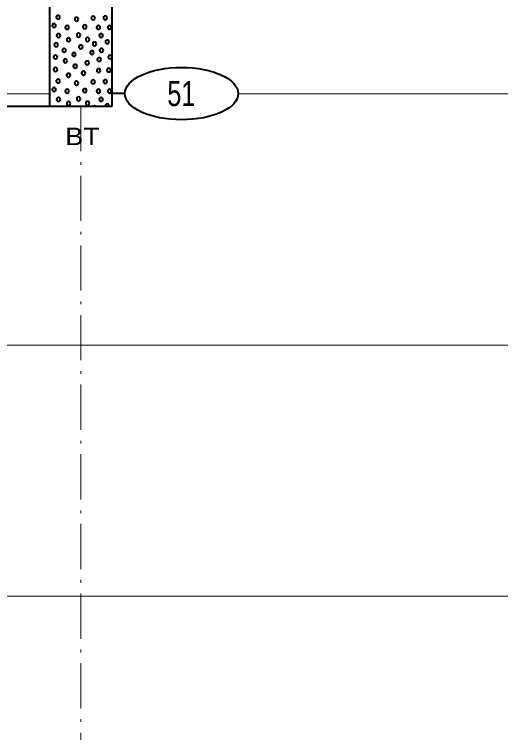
# Model space of a CAD drawing. Extents: x -76 to 974, y -1080 to -735.
# Drawn here: x 894.11 to 913.48, y -1027.52 to -998.93 of the extents above; entities that cross this region are included whole.
import ezdxf
from ezdxf.enums import TextEntityAlignment as Align

# ---------------------------------------------------------------- set-up
doc = ezdxf.new("R2010")
doc.units = 0
doc.header["$LTSCALE"] = 0.36
doc.linetypes.add('DOT_DASHED', pattern=[7.7, 5, -1.2, 0.3, -1.2])
doc.layers.add('27', color=7, linetype='Continuous', lineweight=40)
doc.layers.add('7', color=7, linetype='Continuous', lineweight=13)

msp = doc.modelspace()

# ---------------------------------------------------------------- linework, layer by layer
at = {"layer": '27'}
for p, q in [((895.5077, -994.4789), (895.5077, -1002.5789)), ((898.0077, -1002.5789), (898.0077, -994.4789)), ((898.5077, -1002.0789), (898.0077, -1002.0789)), ((891.7402, -1002.5789), (895.5076, -1002.5789)), ((895.5077, -1002.5789), (898.0077, -1002.5789))]:
    msp.add_line(p, q, dxfattribs=at)
for points in [[(895.9235, -999.0423), (895.9133, -999.0042), (895.8854, -998.9763), (895.8473, -998.9661), (895.8092, -998.9763), (895.7813, -999.0042), (895.7711, -999.0423), (895.7813, -999.0804), (895.8092, -999.1083), (895.8473, -999.1185), (895.8854, -999.1083), (895.9133, -999.0804)], [(897.3193, -999.0715), (897.3091, -999.0334), (897.2812, -999.0055), (897.2431, -998.9953), (897.205, -999.0055), (897.1771, -999.0334), (897.1669, -999.0715), (897.1771, -999.1096), (897.205, -999.1375), (897.2431, -999.1477), (897.2812, -999.1375), (897.3091, -999.1096)], [(897.805, -999.0639), (897.7948, -999.0258), (897.7669, -998.9979), (897.7288, -998.9877), (897.6907, -998.9979), (897.6628, -999.0258), (897.6526, -999.0639), (897.6628, -999.102), (897.6907, -999.1299), (897.7288, -999.1401), (897.7669, -999.1299), (897.7948, -999.102)], [(895.762, -999.3754), (895.7518, -999.3373), (895.7239, -999.3094), (895.6858, -999.2992), (895.6477, -999.3094), (895.6198, -999.3373), (895.6096, -999.3754), (895.6198, -999.4135), (895.6477, -999.4414), (895.6858, -999.4516), (895.7239, -999.4414), (895.7518, -999.4135)], [(896.6621, -999.1224), (896.6519, -999.0843), (896.624, -999.0564), (896.5859, -999.0462), (896.5478, -999.0564), (896.5199, -999.0843), (896.5097, -999.1224), (896.5199, -999.1605), (896.5478, -999.1884), (896.5859, -999.1986), (896.624, -999.1884), (896.6519, -999.1605)], [(896.2807, -999.4453), (896.2705, -999.4072), (896.2426, -999.3793), (896.2045, -999.3691), (896.1664, -999.3793), (896.1385, -999.4072), (896.1283, -999.4453), (896.1385, -999.4834), (896.1664, -999.5113), (896.2045, -999.5215), (896.2426, -999.5113), (896.2705, -999.4834)], [(896.985, -999.4224), (896.9748, -999.3843), (896.9469, -999.3564), (896.9088, -999.3462), (896.8707, -999.3564), (896.8428, -999.3843), (896.8326, -999.4224), (896.8428, -999.4605), (896.8707, -999.4884), (896.9088, -999.4986), (896.9469, -999.4884), (896.9748, -999.4605)], [(897.5278, -999.4453), (897.5176, -999.4072), (897.4897, -999.3793), (897.4516, -999.3691), (897.4135, -999.3793), (897.3856, -999.4072), (897.3754, -999.4453), (897.3856, -999.4834), (897.4135, -999.5113), (897.4516, -999.5215), (897.4897, -999.5113), (897.5176, -999.4834)], [(897.9779, -999.4453), (897.9676, -999.4072), (897.9398, -999.3793), (897.9017, -999.3691), (897.8636, -999.3793), (897.8357, -999.4072), (897.8255, -999.4453), (897.8357, -999.4834), (897.8636, -999.5113), (897.9017, -999.5215), (897.9398, -999.5113), (897.9676, -999.4834)], [(895.9396, -999.7716), (895.9294, -999.7335), (895.9015, -999.7056), (895.8634, -999.6954), (895.8253, -999.7056), (895.7974, -999.7335), (895.7872, -999.7716), (895.7974, -999.8097), (895.8253, -999.8375), (895.8634, -999.8478), (895.9015, -999.8375), (895.9294, -999.8097)], [(896.3445, -999.9368), (896.3343, -999.8987), (896.3064, -999.8708), (896.2683, -999.8606), (896.2302, -999.8708), (896.2023, -999.8987), (896.1921, -999.9368), (896.2023, -999.9749), (896.2302, -1000.0028), (896.2683, -1000.013), (896.3064, -1000.0028), (896.3343, -999.9749)], [(896.7405, -999.752), (896.7303, -999.7139), (896.7024, -999.686), (896.6643, -999.6758), (896.6262, -999.686), (896.5984, -999.7139), (896.5881, -999.752), (896.5984, -999.7901), (896.6262, -999.818), (896.6643, -999.8282), (896.7024, -999.818), (896.7303, -999.7901)], [(897.0996, -999.9278), (897.0894, -999.8897), (897.0615, -999.8618), (897.0234, -999.8516), (896.9853, -999.8618), (896.9574, -999.8897), (896.9472, -999.9278), (896.9574, -999.9659), (896.9853, -999.9938), (897.0234, -1000.004), (897.0615, -999.9938), (897.0894, -999.9659)], [(897.6342, -999.7716), (897.624, -999.7335), (897.5961, -999.7056), (897.558, -999.6954), (897.5199, -999.7056), (897.492, -999.7335), (897.4818, -999.7716), (897.492, -999.8097), (897.5199, -999.8376), (897.558, -999.8478), (897.5961, -999.8376), (897.624, -999.8097)], [(895.8434, -1000.1394), (895.8332, -1000.1013), (895.8053, -1000.0734), (895.7672, -1000.0632), (895.7291, -1000.0734), (895.7012, -1000.1013), (895.691, -1000.1394), (895.7012, -1000.1775), (895.7291, -1000.2054), (895.7672, -1000.2156), (895.8053, -1000.2054), (895.8332, -1000.1775)], [(896.8295, -1000.2226), (896.8193, -1000.1845), (896.7914, -1000.1566), (896.7533, -1000.1464), (896.7152, -1000.1566), (896.6873, -1000.1845), (896.6771, -1000.2226), (896.6873, -1000.2607), (896.7152, -1000.2886), (896.7533, -1000.2988), (896.7914, -1000.2886), (896.8193, -1000.2607)], [(897.3778, -1000.1051), (897.3676, -1000.067), (897.3397, -1000.0391), (897.3016, -1000.0289), (897.2635, -1000.0391), (897.2356, -1000.067), (897.2254, -1000.1051), (897.2356, -1000.1432), (897.2635, -1000.1711), (897.3016, -1000.1813), (897.3397, -1000.1711), (897.3676, -1000.1432)], [(897.8851, -1000.0237), (897.8748, -999.9856), (897.847, -999.9577), (897.8089, -999.9475), (897.7708, -999.9577), (897.7429, -999.9856), (897.7327, -1000.0237), (897.7429, -1000.0618), (897.7708, -1000.0897), (897.8089, -1000.0999), (897.847, -1000.0897), (897.8748, -1000.0618)], [(896.1663, -1000.3581), (896.1561, -1000.32), (896.1282, -1000.2921), (896.0901, -1000.2819), (896.052, -1000.2921), (896.0241, -1000.32), (896.0139, -1000.3581), (896.0241, -1000.3962), (896.052, -1000.4241), (896.0901, -1000.4343), (896.1282, -1000.4241), (896.1561, -1000.3962)], [(896.5578, -1000.5195), (896.5476, -1000.4814), (896.5197, -1000.4535), (896.4816, -1000.4433), (896.4435, -1000.4535), (896.4157, -1000.4814), (896.4054, -1000.5195), (896.4157, -1000.5576), (896.4435, -1000.5855), (896.4816, -1000.5957), (896.5197, -1000.5855), (896.5476, -1000.5576)], [(897.2736, -1000.4509), (897.2634, -1000.4128), (897.2355, -1000.3849), (897.1974, -1000.3747), (897.1593, -1000.3849), (897.1314, -1000.4128), (897.1212, -1000.4509), (897.1314, -1000.489), (897.1593, -1000.5169), (897.1974, -1000.5271), (897.2355, -1000.5169), (897.2634, -1000.489)], [(897.655, -1000.3581), (897.6447, -1000.32), (897.6169, -1000.2921), (897.5788, -1000.2819), (897.5407, -1000.2921), (897.5128, -1000.32), (897.5026, -1000.3581), (897.5128, -1000.3962), (897.5407, -1000.4241), (897.5788, -1000.4343), (897.6169, -1000.4241), (897.6447, -1000.3962)], [(895.8205, -1000.6238), (895.8103, -1000.5857), (895.7824, -1000.5578), (895.7443, -1000.5476), (895.7062, -1000.5578), (895.6783, -1000.5857), (895.6681, -1000.6238), (895.6783, -1000.6619), (895.7062, -1000.6897), (895.7443, -1000.7), (895.7824, -1000.6897), (895.8103, -1000.6619)], [(896.2121, -1000.7738), (896.2019, -1000.7357), (896.174, -1000.7078), (896.1359, -1000.6976), (896.0978, -1000.7078), (896.0699, -1000.7357), (896.0597, -1000.7738), (896.0699, -1000.8119), (896.0978, -1000.8398), (896.1359, -1000.85), (896.174, -1000.8398), (896.2019, -1000.8119)], [(897.5622, -1000.728), (897.5519, -1000.6899), (897.5241, -1000.662), (897.486, -1000.6518), (897.4479, -1000.662), (897.42, -1000.6899), (897.4098, -1000.728), (897.42, -1000.7661), (897.4479, -1000.794), (897.486, -1000.8042), (897.5241, -1000.794), (897.5519, -1000.7661)], [(898.0007, -1000.6238), (897.9905, -1000.5857), (897.9626, -1000.5578), (897.9245, -1000.5476), (897.8864, -1000.5578), (897.8585, -1000.5857), (897.8483, -1000.6238), (897.8585, -1000.6619), (897.8864, -1000.6897), (897.9245, -1000.7), (897.9626, -1000.6897), (897.9905, -1000.6619)], [(896.6062, -1000.9924), (896.5959, -1000.9543), (896.5681, -1000.9264), (896.53, -1000.9162), (896.4919, -1000.9264), (896.464, -1000.9543), (896.4538, -1000.9924), (896.464, -1001.0305), (896.4919, -1001.0584), (896.53, -1001.0686), (896.5681, -1001.0584), (896.5959, -1001.0305)], [(897.0842, -1000.8615), (897.0739, -1000.8234), (897.0461, -1000.7955), (897.008, -1000.7853), (896.9699, -1000.7955), (896.942, -1000.8234), (896.9318, -1000.8615), (896.942, -1000.8996), (896.9699, -1000.9275), (897.008, -1000.9377), (897.0461, -1000.9275), (897.0739, -1000.8996)], [(895.8205, -1001.1196), (895.8103, -1001.0815), (895.7824, -1001.0536), (895.7443, -1001.0434), (895.7062, -1001.0536), (895.6783, -1001.0815), (895.6681, -1001.1196), (895.6783, -1001.1577), (895.7062, -1001.1855), (895.7443, -1001.1958), (895.7824, -1001.1855), (895.8103, -1001.1577)], [(896.3392, -1001.3509), (896.329, -1001.3128), (896.3011, -1001.2849), (896.263, -1001.2747), (896.2249, -1001.2849), (896.197, -1001.3128), (896.1868, -1001.3509), (896.197, -1001.389), (896.2249, -1001.4169), (896.263, -1001.4271), (896.3011, -1001.4169), (896.329, -1001.389)], [(896.9341, -1001.267), (896.9239, -1001.2289), (896.896, -1001.201), (896.8579, -1001.1908), (896.8198, -1001.201), (896.792, -1001.2289), (896.7817, -1001.267), (896.792, -1001.3051), (896.8198, -1001.333), (896.8579, -1001.3432), (896.896, -1001.333), (896.9239, -1001.3051)], [(897.5393, -1001.1666), (897.5291, -1001.1285), (897.5012, -1001.1006), (897.4631, -1001.0904), (897.425, -1001.1006), (897.3971, -1001.1285), (897.3869, -1001.1666), (897.3971, -1001.2047), (897.425, -1001.2326), (897.4631, -1001.2428), (897.5012, -1001.2326), (897.5291, -1001.2047)], [(897.9435, -1001.1424), (897.9333, -1001.1043), (897.9054, -1001.0764), (897.8673, -1001.0662), (897.8292, -1001.0764), (897.8013, -1001.1043), (897.7911, -1001.1424), (897.8013, -1001.1805), (897.8292, -1001.2084), (897.8673, -1001.2186), (897.9054, -1001.2084), (897.9333, -1001.1805)], [(895.9235, -1001.5823), (895.9133, -1001.5442), (895.8854, -1001.5163), (895.8473, -1001.5061), (895.8092, -1001.5163), (895.7813, -1001.5442), (895.7711, -1001.5823), (895.7813, -1001.6204), (895.8092, -1001.6483), (895.8473, -1001.6585), (895.8854, -1001.6483), (895.9133, -1001.6204)], [(896.6621, -1001.6624), (896.6519, -1001.6243), (896.624, -1001.5964), (896.5859, -1001.5862), (896.5478, -1001.5964), (896.5199, -1001.6243), (896.5097, -1001.6624), (896.5199, -1001.7005), (896.5478, -1001.7284), (896.5859, -1001.7386), (896.624, -1001.7284), (896.6519, -1001.7005)], [(897.3193, -1001.6115), (897.3091, -1001.5734), (897.2812, -1001.5455), (897.2431, -1001.5353), (897.205, -1001.5455), (897.1771, -1001.5734), (897.1669, -1001.6115), (897.1771, -1001.6496), (897.205, -1001.6775), (897.2431, -1001.6877), (897.2812, -1001.6775), (897.3091, -1001.6496)], [(897.805, -1001.6039), (897.7948, -1001.5658), (897.7669, -1001.5379), (897.7288, -1001.5277), (897.6907, -1001.5379), (897.6628, -1001.5658), (897.6526, -1001.6039), (897.6628, -1001.642), (897.6907, -1001.6699), (897.7288, -1001.6801), (897.7669, -1001.6699), (897.7948, -1001.642)], [(895.762, -1001.9154), (895.7518, -1001.8773), (895.7239, -1001.8494), (895.6858, -1001.8392), (895.6477, -1001.8494), (895.6198, -1001.8773), (895.6096, -1001.9154), (895.6198, -1001.9535), (895.6477, -1001.9814), (895.6858, -1001.9916), (895.7239, -1001.9814), (895.7518, -1001.9535)], [(896.985, -1001.9624), (896.9748, -1001.9243), (896.9469, -1001.8964), (896.9088, -1001.8862), (896.8707, -1001.8964), (896.8428, -1001.9243), (896.8326, -1001.9624), (896.8428, -1002.0005), (896.8707, -1002.0284), (896.9088, -1002.0386), (896.9469, -1002.0284), (896.9748, -1002.0005)], [(896.2807, -1001.9853), (896.2705, -1001.9472), (896.2426, -1001.9193), (896.2045, -1001.9091), (896.1664, -1001.9193), (896.1385, -1001.9472), (896.1283, -1001.9853), (896.1385, -1002.0234), (896.1664, -1002.0513), (896.2045, -1002.0615), (896.2426, -1002.0513), (896.2705, -1002.0234)], [(897.5278, -1001.9853), (897.5176, -1001.9472), (897.4897, -1001.9193), (897.4516, -1001.9091), (897.4135, -1001.9193), (897.3856, -1001.9472), (897.3754, -1001.9853), (897.3856, -1002.0234), (897.4135, -1002.0513), (897.4516, -1002.0615), (897.4897, -1002.0513), (897.5176, -1002.0234)], [(897.9779, -1001.9853), (897.9676, -1001.9472), (897.9398, -1001.9193), (897.9017, -1001.9091), (897.8636, -1001.9193), (897.8357, -1001.9472), (897.8255, -1001.9853), (897.8357, -1002.0234), (897.8636, -1002.0513), (897.9017, -1002.0615), (897.9398, -1002.0513), (897.9676, -1002.0234)], [(895.9396, -1002.3116), (895.9294, -1002.2735), (895.9015, -1002.2456), (895.8634, -1002.2354), (895.8253, -1002.2456), (895.7974, -1002.2735), (895.7872, -1002.3116), (895.7974, -1002.3497), (895.8253, -1002.3775), (895.8634, -1002.3878), (895.9015, -1002.3775), (895.9294, -1002.3497)], [(896.3445, -1002.4768), (896.3343, -1002.4387), (896.3064, -1002.4108), (896.2683, -1002.4006), (896.2302, -1002.4108), (896.2023, -1002.4387), (896.1921, -1002.4768), (896.2023, -1002.5149), (896.2302, -1002.5428), (896.2683, -1002.553), (896.3064, -1002.5428), (896.3343, -1002.5149)], [(896.7405, -1002.292), (896.7303, -1002.2539), (896.7024, -1002.226), (896.6643, -1002.2158), (896.6262, -1002.226), (896.5984, -1002.2539), (896.5881, -1002.292), (896.5984, -1002.3301), (896.6262, -1002.358), (896.6643, -1002.3682), (896.7024, -1002.358), (896.7303, -1002.3301)], [(897.0996, -1002.4678), (897.0894, -1002.4297), (897.0615, -1002.4018), (897.0234, -1002.3916), (896.9853, -1002.4018), (896.9574, -1002.4297), (896.9472, -1002.4678), (896.9574, -1002.5059), (896.9853, -1002.5338), (897.0234, -1002.544), (897.0615, -1002.5338), (897.0894, -1002.5059)], [(897.6342, -1002.3116), (897.624, -1002.2735), (897.5961, -1002.2456), (897.558, -1002.2354), (897.5199, -1002.2456), (897.492, -1002.2735), (897.4818, -1002.3116), (897.492, -1002.3497), (897.5199, -1002.3776), (897.558, -1002.3878), (897.5961, -1002.3776), (897.624, -1002.3497)], [(897.3016, -1002.5689), (897.2641, -1002.5789), (897.3391, -1002.5789)], [(897.8851, -1002.5637), (897.8748, -1002.5256), (897.847, -1002.4977), (897.8089, -1002.4875), (897.7708, -1002.4977), (897.7429, -1002.5256), (897.7327, -1002.5637), (897.7367, -1002.5789), (897.881, -1002.5789)]]:
    msp.add_lwpolyline(points, close=True, dxfattribs=at)
msp.add_ellipse((900.7651, -1002.0789), major_axis=(2.2574, 0), ratio=0.461538, dxfattribs=at)
at = {"layer": '7'}
for p, q in [((864.9092, -1002.09), (895.5077, -1002.09)), ((898.0077, -1002.09), (898.5079, -1002.09)), ((903.0224, -1002.09), (956.2029, -1002.09)), ((872.1502, -1012.09), (956.2029, -1012.09)), ((872.0597, -1022.09), (956.2029, -1022.09))]:
    msp.add_line(p, q, dxfattribs=at)
at = {"layer": '7', "linetype": 'DOT_DASHED'}
msp.add_line((896.7577, -1002.5789), (896.7577, -1039.8524), dxfattribs=at)

# ---------------------------------------------------------------- texts
at = {"layer": '27'}
for s, height, width, p in [('51', 1, 0.75, (900.758, -1002.5788)), ('BT', 0.6976, 1.15, (896.8192, -1004.1323))]:
    msp.add_text(s, height=height, dxfattribs=dict(at, width=width)).set_placement(p, align=Align.CENTER)

doc.saveas('drawing.dxf')
